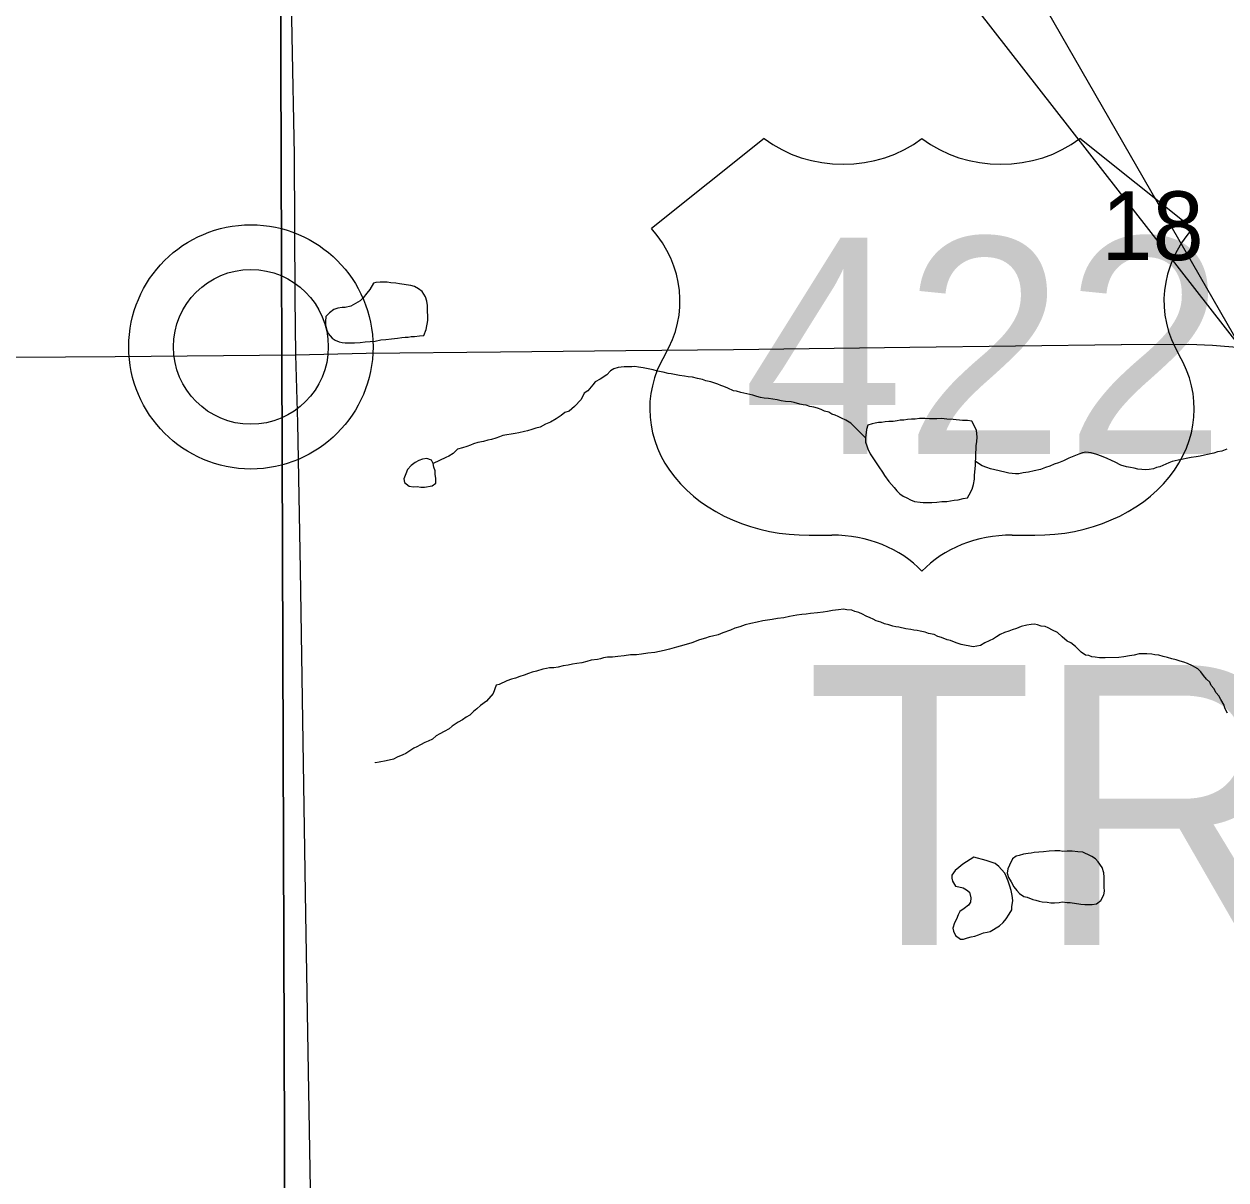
# Model space of a CAD drawing. Extents: x 10.6 to 44.6, y -2.6 to 23.4.
# Drawn here: x 16.111 to 16.843, y 17.696 to 18.4 of the extents above; entities that cross this region are included whole.
import ezdxf

# ---------------------------------------------------------------- set-up
doc = ezdxf.new("R2010")
doc.units = 0
for name, color, linetype in [('GM_X_County_Road', 7, 'Continuous'), ('GM_X_Minor_Lake', 7, 'Continuous'), ('GM_X_Minor_River', 7, 'Continuous'), ('GM_X_Section', 7, 'Continuous'), ('GM_X_Section_Text', 7, 'Continuous'), ('GM_X_Township_Text', 7, 'Continuous'), ('GM_X_Unincorporated', 7, 'Continuous'), ('GM_X_US_Route', 7, 'Continuous'), ('GM_X_US_Shield', 7, 'Continuous'), ('SH_Border', 7, 'Continuous')]:
    doc.layers.add(name, color=color, linetype=linetype)

msp = doc.modelspace()

# ---------------------------------------------------------------- linework, layer by layer
at = {"layer": 'GM_X_County_Road'}
for points in [[(16.25938, 19.313), (16.26077, 19.22311), (16.26377, 19.0408), (16.26562, 18.93128), (16.26655, 18.85087), (16.2684, 18.74297), (16.26978, 18.66833), (16.27117, 18.58122), (16.27232, 18.48325), (16.27394, 18.39268), (16.27533, 18.32036), (16.27579, 18.23325), (16.27625, 18.19859)], [(16.27625, 18.19859), (16.27749, 18.15719), (16.27908, 18.06774), (16.28226, 17.85786), (16.28596, 17.64243), (16.2902, 17.42858), (16.29205, 17.33304), (16.29258, 17.28037), (16.29427, 17.2251), (16.29539, 17.18492), (16.29741, 17.05609), (16.29898, 16.90436), (16.301, 16.76565), (16.30302, 16.57824), (16.30459, 16.46153), (16.30526, 16.40586), (16.30639, 16.32147), (16.30796, 16.2088), (16.30863, 16.14393), (16.3111, 15.9738), (16.31312, 15.79312), (16.31559, 15.62186), (16.31664, 15.52669)]]:
    msp.add_lwpolyline(points, dxfattribs=at)
at = {"layer": 'GM_X_Minor_Lake'}
for points in [[(16.32361, 18.2423), (16.32141, 18.23845), (16.31956, 18.23613), (16.31733, 18.23342), (16.31547, 18.23148), (16.30983, 18.22832), (16.30642, 18.22749), (16.30452, 18.22744), (16.30187, 18.22701), (16.2996, 18.2262), (16.29698, 18.22424), (16.29475, 18.22191), (16.29444, 18.21886), (16.29448, 18.21658), (16.29531, 18.21356), (16.29611, 18.21168), (16.29845, 18.20869), (16.30038, 18.20759), (16.30269, 18.2065), (16.30459, 18.20616), (16.30651, 18.20582), (16.30917, 18.20588), (16.31221, 18.20595), (16.31563, 18.20602), (16.31866, 18.20647), (16.32474, 18.20698), (16.32814, 18.20781), (16.33119, 18.20788), (16.3346, 18.20834), (16.33839, 18.2088), (16.34105, 18.20924), (16.34295, 18.20928), (16.34485, 18.20932), (16.34674, 18.20974), (16.34864, 18.20978), (16.35168, 18.21023), (16.35434, 18.21028), (16.35578, 18.21412), (16.35681, 18.21946), (16.35675, 18.22212), (16.35669, 18.22516), (16.35661, 18.22858), (16.35618, 18.23123), (16.35536, 18.23387), (16.35338, 18.23725), (16.35107, 18.23872), (16.34876, 18.24019), (16.34646, 18.2409), (16.33959, 18.24189), (16.3373, 18.24222), (16.33425, 18.24253), (16.33196, 18.24286), (16.33006, 18.24282), (16.32778, 18.24277), (16.32512, 18.24271), (16.32361, 18.2423)], [(16.32361, 18.2423), (16.32141, 18.23845), (16.31956, 18.23613), (16.31733, 18.23342), (16.31547, 18.23148), (16.30983, 18.22832), (16.30642, 18.22749), (16.30452, 18.22744), (16.30187, 18.22701), (16.2996, 18.2262), (16.29698, 18.22424), (16.29475, 18.22191), (16.29444, 18.21886), (16.29448, 18.21658), (16.29531, 18.21356), (16.29611, 18.21168), (16.29845, 18.20869), (16.30038, 18.20759), (16.30269, 18.2065), (16.30459, 18.20616), (16.30651, 18.20582), (16.30917, 18.20588), (16.31221, 18.20595), (16.31563, 18.20602), (16.31866, 18.20647), (16.32474, 18.20698), (16.32814, 18.20781), (16.33119, 18.20788)], [(16.33119, 18.20788), (16.3346, 18.20834), (16.33839, 18.2088), (16.34105, 18.20924), (16.34295, 18.20928), (16.34485, 18.20932), (16.34674, 18.20974), (16.34864, 18.20978), (16.35168, 18.21023), (16.35434, 18.21028), (16.35578, 18.21412), (16.35681, 18.21946), (16.35675, 18.22212), (16.35669, 18.22516), (16.35661, 18.22858), (16.35618, 18.23123), (16.35536, 18.23387), (16.35338, 18.23725), (16.35107, 18.23872), (16.34876, 18.24019), (16.34646, 18.2409), (16.33959, 18.24189), (16.3373, 18.24222), (16.33425, 18.24253), (16.33196, 18.24286), (16.33006, 18.24282), (16.32778, 18.24277), (16.32512, 18.24271), (16.32361, 18.2423)], [(16.6883, 18.15825), (16.68563, 18.15857), (16.68259, 18.15851), (16.67686, 18.15914), (16.67306, 18.15944), (16.66962, 18.15975), (16.66696, 18.15969), (16.66506, 18.15965), (16.6624, 18.15959), (16.65973, 18.15991), (16.65631, 18.15984), (16.65366, 18.1594), (16.65137, 18.15935), (16.64909, 18.1593), (16.64682, 18.15887), (16.64454, 18.15882), (16.64264, 18.1584), (16.64037, 18.15797), (16.63771, 18.15791), (16.63543, 18.15787), (16.63316, 18.15743), (16.63125, 18.15739), (16.62936, 18.15697), (16.62747, 18.15655), (16.62482, 18.15573), (16.62412, 18.15306), (16.62346, 18.1481), (16.62352, 18.14545), (16.62433, 18.14318), (16.62475, 18.14129), (16.62633, 18.13828), (16.6283, 18.13529), (16.62948, 18.13341), (16.63145, 18.13041), (16.6338, 18.12705), (16.63498, 18.12517), (16.63773, 18.12143)], [(16.6883, 18.15825), (16.68563, 18.15857), (16.68259, 18.15851), (16.67686, 18.15914), (16.67306, 18.15944), (16.66962, 18.15975), (16.66696, 18.15969), (16.66506, 18.15965), (16.6624, 18.15959), (16.65973, 18.15991), (16.65631, 18.15984), (16.65366, 18.1594), (16.65137, 18.15935), (16.64909, 18.1593), (16.64682, 18.15887), (16.64454, 18.15882), (16.64264, 18.1584), (16.64037, 18.15797), (16.63771, 18.15791), (16.63543, 18.15787), (16.63316, 18.15743), (16.63125, 18.15739), (16.62936, 18.15697), (16.62747, 18.15655), (16.62482, 18.15573), (16.62412, 18.15306), (16.62346, 18.1481), (16.62352, 18.14545), (16.62433, 18.14318), (16.62475, 18.14129), (16.62633, 18.13828), (16.6283, 18.13529), (16.62948, 18.13341), (16.63145, 18.13041), (16.6338, 18.12705), (16.63498, 18.12517), (16.63773, 18.12143), (16.63929, 18.11956), (16.64085, 18.1177), (16.64241, 18.11583), (16.64435, 18.11397), (16.64628, 18.1125), (16.64859, 18.11141), (16.6509, 18.11032), (16.6532, 18.10923), (16.65663, 18.10892), (16.65854, 18.10858), (16.6612, 18.10864), (16.66386, 18.1087), (16.66691, 18.10876), (16.66994, 18.10921), (16.67298, 18.10927), (16.67525, 18.1097), (16.67753, 18.11013), (16.67981, 18.11018), (16.68284, 18.11101), (16.68549, 18.11145), (16.68659, 18.11337), (16.68841, 18.11683), (16.68912, 18.11951), (16.68981, 18.12294), (16.68976, 18.12522), (16.6901, 18.12713), (16.69039, 18.13131), (16.69034, 18.13359), (16.69068, 18.1355), (16.69061, 18.13892), (16.69094, 18.14121), (16.6909, 18.14311), (16.69123, 18.14577), (16.69155, 18.14844), (16.69108, 18.15261), (16.6883, 18.15825)], [(16.63773, 18.12143), (16.63929, 18.11956), (16.64085, 18.1177), (16.64241, 18.11583), (16.64435, 18.11397), (16.64628, 18.1125), (16.64859, 18.11141), (16.6509, 18.11032), (16.6532, 18.10923), (16.65663, 18.10892), (16.65854, 18.10858), (16.6612, 18.10864), (16.66386, 18.1087), (16.66691, 18.10876), (16.66994, 18.10921), (16.67298, 18.10927), (16.67525, 18.1097), (16.67753, 18.11013), (16.67981, 18.11018), (16.68284, 18.11101), (16.68549, 18.11145), (16.68659, 18.11337), (16.68841, 18.11683), (16.68912, 18.11951), (16.68981, 18.12294), (16.68976, 18.12522), (16.6901, 18.12713), (16.69039, 18.13131), (16.69034, 18.13359), (16.69068, 18.1355), (16.69061, 18.13892), (16.69094, 18.14121), (16.6909, 18.14311), (16.69123, 18.14577), (16.69155, 18.14844), (16.69108, 18.15261), (16.6883, 18.15825)], [(16.35897, 18.13443), (16.35616, 18.13545), (16.35351, 18.13503), (16.35124, 18.13425), (16.34898, 18.13308), (16.34672, 18.13115), (16.34447, 18.12884), (16.34337, 18.12617), (16.34227, 18.12312), (16.34267, 18.12084)], [(16.34267, 18.12084), (16.34536, 18.1186), (16.34802, 18.11826), (16.3503, 18.11829), (16.35258, 18.11794), (16.35485, 18.11797), (16.3594, 18.11879), (16.36166, 18.12034), (16.36162, 18.12337), (16.36121, 18.12564), (16.36118, 18.12792), (16.3604, 18.13019), (16.35999, 18.13246), (16.35897, 18.13443)], [(16.7605, 17.89341), (16.75589, 17.89559), (16.75284, 17.89591), (16.74941, 17.89621), (16.74636, 17.89615), (16.7437, 17.89609), (16.74179, 17.89643), (16.73875, 17.89636), (16.73533, 17.89629), (16.73192, 17.89583), (16.72622, 17.89533), (16.72433, 17.89491), (16.72243, 17.89487), (16.71977, 17.89443), (16.71713, 17.89361), (16.71524, 17.89319), (16.71299, 17.89162), (16.71117, 17.88778), (16.71007, 17.88548), (16.70975, 17.88281), (16.71057, 17.88017), (16.71214, 17.87754), (16.71373, 17.87454), (16.71568, 17.8723), (16.71724, 17.87043), (16.71994, 17.86859), (16.72185, 17.86825), (16.72531, 17.86681)], [(16.7605, 17.89341), (16.75589, 17.89559), (16.75284, 17.89591), (16.74941, 17.89621), (16.74636, 17.89615), (16.7437, 17.89609), (16.74179, 17.89643), (16.73875, 17.89636), (16.73533, 17.89629), (16.73192, 17.89583), (16.72622, 17.89533), (16.72433, 17.89491), (16.72243, 17.89487), (16.71977, 17.89443), (16.71713, 17.89361), (16.71524, 17.89319), (16.71299, 17.89162), (16.71117, 17.88778), (16.71007, 17.88548), (16.70975, 17.88281), (16.71057, 17.88017), (16.71214, 17.87754), (16.71373, 17.87454), (16.71568, 17.8723), (16.71724, 17.87043), (16.71994, 17.86859), (16.72185, 17.86825), (16.72531, 17.86681), (16.72722, 17.86647), (16.72913, 17.86575), (16.73104, 17.86541), (16.73409, 17.8651), (16.73638, 17.86477), (16.73866, 17.86482), (16.74132, 17.86487), (16.74322, 17.8653), (16.74627, 17.86498), (16.74817, 17.86502), (16.75466, 17.86402), (16.75695, 17.86369), (16.75923, 17.86374), (16.76151, 17.86379), (16.76416, 17.86423), (16.76678, 17.86619), (16.76861, 17.86965), (16.76894, 17.87193), (16.7689, 17.87421), (16.76884, 17.87687), (16.76877, 17.88029), (16.76871, 17.88295), (16.7675, 17.88634), (16.76514, 17.88971), (16.76358, 17.89158), (16.76127, 17.89305), (16.7605, 17.89341)], [(16.6894, 17.89252), (16.68262, 17.8883), (16.68038, 17.88635), (16.67814, 17.88441), (16.67592, 17.8817), (16.67596, 17.8798), (16.67638, 17.87791), (16.67834, 17.87491), (16.68026, 17.87457), (16.68293, 17.87387), (16.68486, 17.87277), (16.68679, 17.87129), (16.68763, 17.86789), (16.6873, 17.86522), (16.6862, 17.8633), (16.68358, 17.86134), (16.68096, 17.85938), (16.67986, 17.85746), (16.67877, 17.85478), (16.67768, 17.85247), (16.6766, 17.84941), (16.67702, 17.84752), (16.67822, 17.84488), (16.68131, 17.84267), (16.68321, 17.84271), (16.68548, 17.84352), (16.68775, 17.84395), (16.69002, 17.84438), (16.69229, 17.84519), (16.69531, 17.84639), (16.69758, 17.84682), (16.69947, 17.84724), (16.70511, 17.85079), (16.70735, 17.85274), (16.7092, 17.85506), (16.71104, 17.85776), (16.71251, 17.86045), (16.71247, 17.86235), (16.71315, 17.86616), (16.7127, 17.86919), (16.71226, 17.87223), (16.71144, 17.87487), (16.71024, 17.87788), (16.70903, 17.8809), (16.70823, 17.88278), (16.70628, 17.88502), (16.70472, 17.88688), (16.7024, 17.88873), (16.69933, 17.88981), (16.69703, 17.89052)], [(16.69703, 17.89052), (16.6894, 17.89252)], [(16.72531, 17.86681), (16.72722, 17.86647), (16.72913, 17.86575), (16.73104, 17.86541), (16.73409, 17.8651), (16.73638, 17.86477), (16.73866, 17.86482), (16.74132, 17.86487), (16.74322, 17.8653), (16.74627, 17.86498), (16.74817, 17.86502), (16.75466, 17.86402), (16.75695, 17.86369), (16.75923, 17.86374), (16.76151, 17.86379), (16.76416, 17.86423), (16.76678, 17.86619), (16.76861, 17.86965), (16.76894, 17.87193), (16.7689, 17.87421), (16.76884, 17.87687), (16.76877, 17.88029), (16.76871, 17.88295), (16.7675, 17.88634), (16.76514, 17.88971), (16.76358, 17.89158), (16.76127, 17.89305), (16.7605, 17.89341)]]:
    msp.add_lwpolyline(points, dxfattribs=at)
at = {"layer": 'GM_X_Minor_River'}
for points in [[(16.62346, 18.1481), (16.61452, 18.15703), (16.61144, 18.15886), (16.60876, 18.15995), (16.60683, 18.16104), (16.60491, 18.16176), (16.60299, 18.16248), (16.60107, 18.16358), (16.59839, 18.16428), (16.59647, 18.16538), (16.59417, 18.16609), (16.59187, 18.1668), (16.58958, 18.16713), (16.58729, 18.16784), (16.58538, 18.16818), (16.58347, 18.16852), (16.58002, 18.16958), (16.57811, 18.16992), (16.57468, 18.17023), (16.57201, 18.17055), (16.56971, 18.17126), (16.56705, 18.17158), (16.56438, 18.1719), (16.56171, 18.17223), (16.55942, 18.17256), (16.55712, 18.17327), (16.55482, 18.17398), (16.54756, 18.17572), (16.54488, 18.17642), (16.54297, 18.17676), (16.53952, 18.1782), (16.53721, 18.17929), (16.53529, 18.18001), (16.53338, 18.18073), (16.53108, 18.18144), (16.52916, 18.18216), (16.5261, 18.18285), (16.52419, 18.18357), (16.52113, 18.18427), (16.51807, 18.18496), (16.5154, 18.18528), (16.51311, 18.18561), (16.51006, 18.18592), (16.507, 18.18662), (16.50509, 18.18696), (16.50318, 18.1873), (16.50013, 18.18799), (16.49669, 18.18868), (16.49401, 18.18938), (16.49095, 18.19007), (16.4879, 18.19077), (16.48523, 18.19109), (16.48294, 18.19142), (16.48103, 18.19138), (16.47913, 18.19134), (16.47647, 18.19128), (16.47268, 18.19081), (16.47003, 18.19), (16.46816, 18.18882), (16.46592, 18.18649), (16.4618, 18.18374), (16.45879, 18.18215), (16.45731, 18.18022), (16.45434, 18.17674), (16.45209, 18.17516), (16.45027, 18.17133), (16.44617, 18.16706), (16.44281, 18.16432), (16.44016, 18.16351), (16.43792, 18.16156), (16.43492, 18.15959), (16.43154, 18.15762), (16.42852, 18.15641), (16.42514, 18.15444), (16.42249, 18.154), (16.42022, 18.15319), (16.41758, 18.15237), (16.41568, 18.15195), (16.41228, 18.15112), (16.41, 18.15069), (16.40242, 18.14938), (16.40054, 18.14858), (16.39827, 18.14777), (16.39563, 18.14696), (16.39335, 18.14653), (16.39071, 18.14571), (16.3873, 18.14526), (16.38465, 18.14444), (16.38277, 18.14364), (16.3805, 18.14283), (16.37785, 18.14201), (16.37483, 18.14118), (16.37223, 18.13847), (16.36959, 18.13689), (16.36771, 18.13609), (16.35999, 18.13246)], [(16.84348, 18.1411), (16.84047, 18.13989), (16.83781, 18.13945), (16.83555, 18.13864), (16.83176, 18.1378), (16.82987, 18.13738), (16.82721, 18.13694), (16.82494, 18.13651), (16.82191, 18.13607), (16.81395, 18.13438), (16.81017, 18.13353), (16.80828, 18.13273), (16.8064, 18.13193), (16.80451, 18.13113), (16.80263, 18.13033), (16.80074, 18.12991), (16.79885, 18.12911), (16.7962, 18.12867), (16.7943, 18.12863), (16.78935, 18.1289), (16.78705, 18.12961), (16.78476, 18.12994), (16.78247, 18.13027), (16.77902, 18.13134), (16.77556, 18.13316), (16.77325, 18.13425), (16.77057, 18.13534), (16.76711, 18.13678), (16.76443, 18.13786), (16.76098, 18.13893), (16.75755, 18.13923), (16.75566, 18.13881), (16.75339, 18.138), (16.75038, 18.1368), (16.74736, 18.13559), (16.74397, 18.134), (16.74095, 18.13279), (16.73831, 18.13197), (16.73567, 18.13078), (16.73302, 18.12996), (16.73001, 18.12875), (16.72622, 18.12791), (16.72281, 18.12708), (16.7194, 18.12662), (16.71675, 18.12619), (16.71485, 18.12614), (16.71066, 18.12643), (16.70836, 18.12714), (16.70224, 18.12853), (16.69956, 18.12923), (16.69727, 18.12994), (16.69458, 18.13102), (16.69034, 18.13359)], [(16.73472, 18.03233), (16.7328, 18.03305), (16.73051, 18.03338), (16.72821, 18.03409), (16.72631, 18.03442), (16.72441, 18.03438), (16.72175, 18.03395), (16.71835, 18.03311), (16.71533, 18.03191), (16.71268, 18.03109), (16.7108, 18.03029), (16.70815, 18.02947), (16.70552, 18.02827), (16.70327, 18.0267), (16.70139, 18.02552), (16.69875, 18.02433), (16.69611, 18.02313), (16.69349, 18.02155), (16.69121, 18.02112), (16.68894, 18.02069), (16.68168, 18.02206), (16.67862, 18.02313), (16.67516, 18.02457), (16.67325, 18.02491), (16.6698, 18.02636), (16.6675, 18.02707), (16.6652, 18.02816), (16.66176, 18.02884), (16.65984, 18.02956), (16.65678, 18.03026), (16.65487, 18.03059), (16.65296, 18.03093), (16.65106, 18.03127), (16.648, 18.03159), (16.6438, 18.03263), (16.64189, 18.03297), (16.63998, 18.03331), (16.63768, 18.03402), (16.635, 18.03472), (16.6327, 18.03581), (16.63002, 18.03652), (16.6281, 18.03761), (16.62618, 18.03833), (16.62387, 18.03942), (16.62157, 18.04051), (16.61926, 18.0416), (16.61696, 18.04231), (16.61505, 18.04303), (16.612, 18.04335), (16.61009, 18.04368), (16.60706, 18.04324), (16.60326, 18.04277), (16.60023, 18.04233), (16.59757, 18.04189), (16.59416, 18.04144), (16.58999, 18.04097), (16.58733, 18.04053), (16.58467, 18.04047), (16.58163, 18.04003), (16.57709, 18.03917), (16.57368, 18.03833), (16.56989, 18.03787), (16.56648, 18.03742), (16.56382, 18.03698), (16.56079, 18.03653), (16.55738, 18.0357), (16.5536, 18.03486), (16.55019, 18.03402), (16.54679, 18.03281), (16.54377, 18.03198), (16.54113, 18.03079), (16.5366, 18.02917), (16.53358, 18.02796), (16.53017, 18.02713), (16.52828, 18.02671), (16.52602, 18.0259), (16.52223, 18.02506), (16.51771, 18.02306), (16.51279, 18.02181), (16.50825, 18.02057), (16.50409, 18.01934), (16.50069, 18.01851), (16.49501, 18.01724), (16.49083, 18.01677), (16.48704, 18.01631), (16.48401, 18.01587), (16.4802, 18.01578), (16.47641, 18.01532), (16.47262, 18.01486), (16.4692, 18.0144), (16.46616, 18.01434), (16.46389, 18.01391), (16.46199, 18.01349), (16.4601, 18.01306), (16.45631, 18.0126), (16.45366, 18.01178), (16.45063, 18.01096), (16.4476, 18.01051), (16.44495, 18.01008), (16.44229, 18.00964), (16.43926, 18.00919)], [(16.84386, 17.98035), (16.84227, 17.98335), (16.84185, 17.98525), (16.83988, 17.98862), (16.83869, 17.99088), (16.83713, 17.99274), (16.83555, 17.99537), (16.83399, 17.99724), (16.83319, 17.99912), (16.83125, 18.00098), (16.8293, 18.00321), (16.82773, 18.00546), (16.82579, 18.00732), (16.8227, 18.00915), (16.81963, 18.01061), (16.81733, 18.01132), (16.81503, 18.01203), (16.81274, 18.01274), (16.81006, 18.01344), (16.80738, 18.01414), (16.8047, 18.01484), (16.80203, 18.01555), (16.79974, 18.01588), (16.79783, 18.01621), (16.79478, 18.01653), (16.79022, 18.01643), (16.78719, 18.0156), (16.78416, 18.01516), (16.78074, 18.0147), (16.77771, 18.01426), (16.76934, 18.01408), (16.76592, 18.014), (16.76325, 18.01432), (16.76134, 18.01466), (16.75942, 18.01538), (16.75752, 18.01572), (16.75481, 18.01756), (16.75132, 18.02091), (16.74861, 18.02313), (16.74631, 18.02422), (16.74321, 18.02681), (16.74049, 18.02941), (16.73741, 18.03087), (16.73472, 18.03233)], [(16.43926, 18.00919), (16.43624, 18.00837), (16.43358, 18.00793), (16.43092, 18.00787), (16.42903, 18.00745), (16.42676, 18.00702), (16.42298, 18.0058), (16.42032, 18.00536), (16.41806, 18.00455), (16.41542, 18.00335), (16.41277, 18.00254), (16.41013, 18.00172), (16.40786, 18.00091), (16.40484, 18.00008), (16.40032, 17.9977), (16.39843, 17.99728), (16.39663, 17.99231), (16.39255, 17.98766), (16.38881, 17.98491), (16.38656, 17.98296), (16.3847, 17.9814), (16.38246, 17.97908), (16.3802, 17.97789), (16.37796, 17.97632), (16.37533, 17.97474), (16.37345, 17.97356), (16.37157, 17.97238), (16.3697, 17.97082), (16.3667, 17.96923), (16.36407, 17.96766), (16.36181, 17.96647), (16.35957, 17.96452), (16.35693, 17.96332), (16.35505, 17.96252), (16.35241, 17.96094), (16.35016, 17.95975), (16.34827, 17.95895), (16.3464, 17.95777), (16.3434, 17.95581), (16.34151, 17.955), (16.33812, 17.95341), (16.33586, 17.95222), (16.33132, 17.95136), (16.32715, 17.95051), (16.32488, 17.95008), (16.32487, 17.95046), (16.32488, 17.95008)]]:
    msp.add_lwpolyline(points, dxfattribs=at)
at = {"layer": 'GM_X_Section'}
for points in [[(16.26575, 18.79438), (17.21979, 18.8008), (17.2448, 17.67043), (16.26964, 17.66059)], [(15.27514, 18.79123), (16.26575, 18.79438), (16.26964, 17.66059), (15.28017, 17.65049)]]:
    msp.add_lwpolyline(points, close=True, dxfattribs=at)
at = {"layer": 'GM_X_Unincorporated'}
for radius in [0.0744, 0.04716]:
    msp.add_circle((16.24901, 18.20344), radius, dxfattribs=at)
at = {"layer": 'GM_X_US_Route'}
for points in [[(16.77926, 18.20483), (16.77929, 18.20483), (16.82031, 18.20509), (16.83487, 18.20456), (16.85207, 18.20298), (16.8833, 18.19848), (16.90394, 18.19557), (16.92565, 18.19451), (16.95529, 18.19424), (17.0087, 18.1947), (17.06568, 18.196), (17.08163, 18.19718), (17.10217, 18.1998), (17.13367, 18.20509), (17.16331, 18.20933), (17.18634, 18.21065), (17.20018, 18.21073)], [(16.47745, 18.20118), (16.54295, 18.20192), (16.6504, 18.20324), (16.77926, 18.20483)], [(15.53508, 18.06796), (15.55911, 18.07568), (15.59583, 18.08766), (15.74329, 18.13456), (15.78018, 18.14677), (15.81364, 18.15605), (15.8498, 18.16387), (15.94213, 18.18341), (15.99025, 18.1922), (16.0032, 18.19391), (16.01517, 18.19538), (16.02519, 18.19538), (16.04815, 18.19611), (16.1058, 18.19709), (16.16638, 18.19758), (16.27625, 18.19859), (16.31931, 18.19954), (16.40109, 18.20033), (16.47745, 18.20118)]]:
    msp.add_lwpolyline(points, dxfattribs=at)
at = {"layer": 'GM_X_US_Shield'}
for p, q in [((16.5617, 18.33048), (16.49303, 18.27555)), ((16.82262, 18.27555), (16.75396, 18.33048)), ((16.58916, 18.08878), (16.6029, 18.08878)), ((16.71276, 18.08878), (16.72649, 18.08878))]:
    msp.add_line(p, q, dxfattribs=at)
for centre, major_axis, start_param, end_param in [((16.60976, 18.36971), (-0.06866, 0), 0.795399, 2.346194), ((16.70589, 18.36971), (-0.06866, 0), 0.795399, 2.346194), ((16.41429, 18.23144), (0.09613, 0), 5.838949, 6.894067), ((16.90137, 18.23144), (-0.09613, 0), 5.672304, 6.727422), ((16.58809, 18.16568), (0.09613, 0), 2.702327, 4.723529), ((16.72756, 18.16568), (-0.09613, 0), 1.559657, 3.580859), ((16.6029, 18.03385), (-0.06866, 0), 3.785094, 4.712389), ((16.71276, 18.03385), (-0.06866, 0), 4.712389, 5.639684)]:
    msp.add_ellipse(centre, major_axis=major_axis, ratio=0.8, start_param=start_param, end_param=end_param, dxfattribs=at)
at = {"layer": 'SH_Border'}
msp.add_lwpolyline([(16.23136, 19.2821), (16.85207, 18.20298), (16.23136, 18.99958)], close=True, dxfattribs=at)

# ---------------------------------------------------------------- texts
at = {"layer": 'GM_X_Section_Text'}
msp.add_text('18', height=0.041856, rotation=0.00001, dxfattribs=at).set_placement((16.76717, 18.25629))
at = {"layer": 'GM_X_Township_Text'}
msp.add_text('TROY', height=0.170455, rotation=0.00001, dxfattribs=at).set_placement((16.58669, 17.83911))
at = {"layer": 'GM_X_US_Shield'}
msp.add_text('422', height=0.131836, dxfattribs=at).set_placement((16.54869, 18.13822))

doc.saveas('drawing.dxf')
